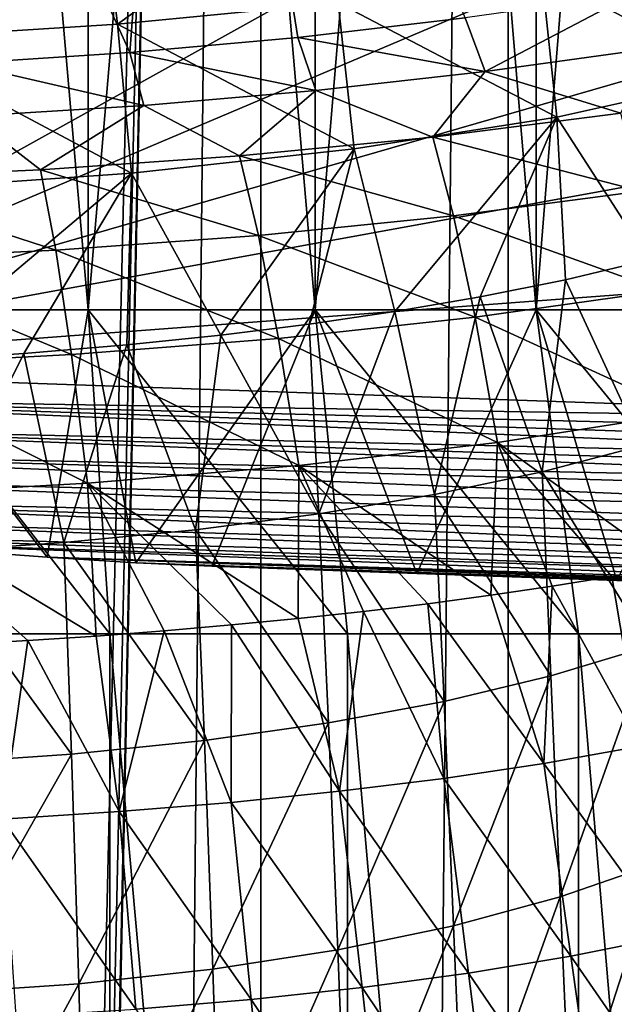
# Model space of a CAD drawing. Header units: metres. Extents: x -24 to 24, y -69 to 184.
# Tile 319 of 656: x 3.35 to 8.39, y 88.31 to 96.66. Entities that reach past the tile are written whole.
import ezdxf

# ---------------------------------------------------------------- set-up
doc = ezdxf.new("R2010")
doc.units = ezdxf.units.M
for name, color, linetype in [('367', 7, 'CONTINUOUS'), ('370', 7, 'CONTINUOUS'), ('398', 7, 'CONTINUOUS'), ('401', 7, 'CONTINUOUS'), ('404', 7, 'CONTINUOUS'), ('452', 7, 'CONTINUOUS'), ('455', 7, 'CONTINUOUS'), ('501', 7, 'CONTINUOUS'), ('503', 7, 'CONTINUOUS'), ('504', 7, 'CONTINUOUS'), ('556', 2, 'CONTINUOUS'), ('557', 2, 'CONTINUOUS'), ('558', 3, 'CONTINUOUS'), ('565', 2, 'CONTINUOUS'), ('566', 2, 'CONTINUOUS')]:
    doc.layers.add(name, color=color, linetype=linetype)

msp = doc.modelspace()

# ---------------------------------------------------------------- linework, layer by layer
at = {"layer": '367'}
for points in [[(3.255157, 145.2, -24.030532), (5.396133, 145.2, -23.642002), (3.257662, 53.355876, -24.030192)], [(5.396133, 145.2, -23.642002), (3.255157, -68.3, -24.030532), (3.445987, 52.023566, -24.00391)], [(5.396133, -68.3, -23.642002), (3.255157, -68.3, -24.030532), (5.396133, 145.2, -23.642002)], [(3.257662, 53.355876, -24.030192), (5.396133, 145.2, -23.642002), (3.38266, 52.923841, -24.012916)], [(3.38266, 52.923841, -24.012916), (5.396133, 145.2, -23.642002), (3.445989, 52.476403, -24.003909)], [(3.445989, 52.476403, -24.003909), (5.396133, 145.2, -23.642002), (3.445987, 52.023566, -24.00391)], [(7.493662, 145.2, -23.063121), (5.396133, -68.3, -23.642002), (5.396133, 145.2, -23.642002)], [(7.493662, -68.3, -23.063121), (5.396133, -68.3, -23.642002), (7.493662, 145.2, -23.063121)], [(9.530857, 145.2, -22.298548), (7.493662, -68.3, -23.063121), (7.493662, 145.2, -23.063121)], [(9.530857, -68.3, -22.298548), (7.493662, -68.3, -23.063121), (9.530857, 145.2, -22.298548)]]:
    msp.add_3dface(points, dxfattribs=at)
at = {"layer": '370'}
for points in [[(1.585273, 102.318942, 94.317687), (4.283642, 96.381618, 53.611652), (4.750554, 102.499585, 94.292291)], [(4.283642, 96.381618, 53.611652), (5.708911, 96.510513, 53.593538), (4.750554, 102.499585, 94.292291)], [(5.708911, 96.510513, 53.593538), (7.130465, 96.676068, 53.570272), (4.750554, 102.499585, 94.292291)], [(2.856099, 96.289498, 53.624598), (4.283642, 96.381618, 53.611652), (1.585273, 102.318942, 94.317687)]]:
    msp.add_3dface(points, dxfattribs=at)
at = {"layer": '398'}
for points in [[(8.546894, 96.878121, 53.541877), (7.130465, 96.676068, 53.570272), (7.299487, 96.2217, 50.485322)], [(8.710429, 96.417662, 50.420593), (8.546894, 96.878121, 53.541877), (7.299487, 96.2217, 50.485322)], [(7.130465, 96.676068, 53.570272), (5.708911, 96.510513, 53.593538), (7.299487, 96.2217, 50.485322)], [(5.708911, 96.510513, 53.593538), (4.283642, 96.381618, 53.611652), (5.861404, 96.060047, 50.544799)], [(7.299487, 96.2217, 50.485322), (5.708911, 96.510513, 53.593538), (5.861404, 96.060047, 50.544799)], [(4.283642, 96.381618, 53.611652), (2.856099, 96.289498, 53.624598), (4.403621, 95.933838, 50.595785)], [(5.861404, 96.060047, 50.544799), (4.283642, 96.381618, 53.611652), (4.403621, 95.933838, 50.595785)], [(4.403621, 95.933838, 50.595785), (2.856099, 96.289498, 53.624598), (2.935108, 95.843743, 50.635035)]]:
    msp.add_3dface(points, dxfattribs=at)
at = {"layer": '401'}
for points in [[(8.710429, 96.417662, 50.420593), (7.299487, 96.2217, 50.485322), (8.448364, 95.868389, 47.914403)], [(7.299487, 96.2217, 50.485322), (5.861404, 96.060047, 50.544799), (6.854603, 95.666234, 48.002341)], [(8.448364, 95.868389, 47.914403), (7.299487, 96.2217, 50.485322), (6.854603, 95.666234, 48.002341)], [(5.861404, 96.060047, 50.544799), (4.403621, 95.933838, 50.595785), (5.214571, 95.506413, 48.074629)], [(6.854603, 95.666234, 48.002341), (5.861404, 96.060047, 50.544799), (5.214571, 95.506413, 48.074629)], [(4.403621, 95.933838, 50.595785), (2.935108, 95.843743, 50.635035), (3.52616, 95.388189, 48.124201)], [(5.214571, 95.506413, 48.074629), (4.403621, 95.933838, 50.595785), (3.52616, 95.388189, 48.124201)], [(8.448364, 95.868389, 47.914403), (6.854603, 95.666234, 48.002341), (8.618236, 95.205994, 45.489325)], [(3.52616, 95.388189, 48.124201), (2.935108, 95.843743, 50.635035), (1.789273, 95.312547, 48.142611)], [(6.854603, 95.666234, 48.002341), (5.214571, 95.506413, 48.074629), (7.029806, 94.997765, 45.568091)], [(8.618236, 95.205994, 45.489325), (6.854603, 95.666234, 48.002341), (7.029806, 94.997765, 45.568091)], [(5.214571, 95.506413, 48.074629), (3.52616, 95.388189, 48.124201), (5.377634, 94.832015, 45.628874)], [(7.029806, 94.997765, 45.568091), (5.214571, 95.506413, 48.074629), (5.377634, 94.832015, 45.628874)], [(3.52616, 95.388189, 48.124201), (1.789273, 95.312547, 48.142611), (3.65721, 94.706151, 45.664885)], [(5.377634, 94.832015, 45.628874), (3.52616, 95.388189, 48.124201), (3.65721, 94.706151, 45.664885)], [(3.65721, 94.706151, 45.664885), (1.789273, 95.312547, 48.142611), (1.867153, 94.620699, 45.666117)], [(8.618236, 95.205994, 45.489325), (7.029806, 94.997765, 45.568091), (8.801092, 94.361347, 43.130603)], [(7.029806, 94.997765, 45.568091), (5.377634, 94.832015, 45.628874), (7.213672, 94.137233, 43.190836)], [(8.801092, 94.361347, 43.130603), (7.029806, 94.997765, 45.568091), (7.213672, 94.137233, 43.190836)], [(5.377634, 94.832015, 45.628874), (3.65721, 94.706151, 45.664885), (5.546138, 93.958802, 43.233849)], [(7.213672, 94.137233, 43.190836), (5.377634, 94.832015, 45.628874), (5.546138, 93.958802, 43.233849)], [(3.65721, 94.706151, 45.664885), (1.867153, 94.620699, 45.666117), (3.791335, 93.820938, 43.25492)], [(5.546138, 93.958802, 43.233849), (3.65721, 94.706151, 45.664885), (3.791335, 93.820938, 43.25492)], [(3.791335, 93.820938, 43.25492), (1.867153, 94.620699, 45.666117), (1.946445, 93.72335, 43.243674)], [(8.801092, 94.361347, 43.130603), (7.213672, 94.137233, 43.190836), (8.99419, 93.325134, 40.793963)], [(7.213672, 94.137233, 43.190836), (5.546138, 93.958802, 43.233849), (7.403354, 93.076936, 40.846073)], [(8.99419, 93.325134, 40.793963), (7.213672, 94.137233, 43.190836), (7.403354, 93.076936, 40.846073)], [(5.546138, 93.958802, 43.233849), (3.791335, 93.820938, 43.25492), (5.717252, 92.881474, 40.882861)], [(7.403354, 93.076936, 40.846073), (5.546138, 93.958802, 43.233849), (5.717252, 92.881474, 40.882861)], [(3.791335, 93.820938, 43.25492), (1.946445, 93.72335, 43.243674), (3.926066, 92.730565, 40.901829)], [(5.717252, 92.881474, 40.882861), (3.791335, 93.820938, 43.25492), (3.926066, 92.730565, 40.901829)], [(3.926066, 92.730565, 40.901829), (1.946445, 93.72335, 43.243674), (2.025556, 92.622804, 40.892134)], [(8.99419, 93.325134, 40.793963), (7.403354, 93.076936, 40.846073), (8.860069, 92.029329, 38.468351)], [(7.403354, 93.076936, 40.846073), (5.717252, 92.881474, 40.882861), (7.346967, 91.780298, 38.531988)], [(7.867161, 91.857537, 38.512005), (7.403354, 93.076936, 40.846073), (7.346967, 91.780298, 38.531988)], [(8.372492, 91.940674, 38.490764), (7.403354, 93.076936, 40.846073), (7.867161, 91.857537, 38.512005)], [(8.860069, 92.029329, 38.468351), (7.403354, 93.076936, 40.846073), (8.372492, 91.940674, 38.490764)], [(5.717252, 92.881474, 40.882861), (3.926066, 92.730565, 40.901829), (5.711319, 91.582947, 38.584464)], [(6.266864, 91.643072, 38.568306), (5.717252, 92.881474, 40.882861), (5.711319, 91.582947, 38.584464)], [(6.812554, 91.708792, 38.550775), (5.717252, 92.881474, 40.882861), (6.266864, 91.643072, 38.568306)], [(7.346967, 91.780298, 38.531988), (5.717252, 92.881474, 40.882861), (6.812554, 91.708792, 38.550775)], [(3.926066, 92.730565, 40.901829), (2.025556, 92.622804, 40.892134), (3.999209, 91.434766, 38.621858)], [(4.576166, 91.478897, 38.6116), (3.926066, 92.730565, 40.901829), (3.999209, 91.434766, 38.621858)], [(5.147216, 91.528254, 38.599008), (3.926066, 92.730565, 40.901829), (4.576166, 91.478897, 38.6116)], [(5.711319, 91.582947, 38.584464), (3.926066, 92.730565, 40.901829), (5.147216, 91.528254, 38.599008)], [(3.419063, 91.395875, 38.629361), (2.025556, 92.622804, 40.892134), (2.83783, 91.36215, 38.633748)], [(3.999209, 91.434766, 38.621858), (2.025556, 92.622804, 40.892134), (3.419063, 91.395875, 38.629361)]]:
    msp.add_3dface(points, dxfattribs=at)
at = {"layer": '404'}
for points in [[(8.860069, 92.029329, 38.468351), (8.372492, 91.940674, 38.490764), (8.616348, 90.500709, 36.181194)], [(8.372492, 91.940674, 38.490764), (7.867161, 91.857537, 38.512005), (8.616348, 90.500709, 36.181194)], [(7.867161, 91.857537, 38.512005), (7.346967, 91.780298, 38.531988), (7.797065, 90.353968, 36.236493)], [(8.616348, 90.500709, 36.181194), (7.867161, 91.857537, 38.512005), (7.797065, 90.353968, 36.236493)], [(7.346967, 91.780298, 38.531988), (6.812554, 91.708792, 38.550775), (7.797065, 90.353968, 36.236493)], [(6.812554, 91.708792, 38.550775), (6.266864, 91.643072, 38.568306), (6.947047, 90.227127, 36.288308)], [(7.797065, 90.353968, 36.236493), (6.812554, 91.708792, 38.550775), (6.947047, 90.227127, 36.288308)], [(6.266864, 91.643072, 38.568306), (5.711319, 91.582947, 38.584464), (6.063516, 90.117725, 36.337045)], [(6.947047, 90.227127, 36.288308), (6.266864, 91.643072, 38.568306), (6.063516, 90.117725, 36.337045)], [(5.147216, 91.528254, 38.599008), (4.576166, 91.478897, 38.6116), (5.145625, 90.024246, 36.38206)], [(6.063516, 90.117725, 36.337045), (5.147216, 91.528254, 38.599008), (5.145625, 90.024246, 36.38206)], [(5.711319, 91.582947, 38.584464), (5.147216, 91.528254, 38.599008), (6.063516, 90.117725, 36.337045)], [(3.999209, 91.434766, 38.621858), (3.419063, 91.395875, 38.629361), (4.193433, 89.946012, 36.421703)], [(4.576166, 91.478897, 38.6116), (3.999209, 91.434766, 38.621858), (4.193433, 89.946012, 36.421703)], [(5.145625, 90.024246, 36.38206), (4.576166, 91.478897, 38.6116), (4.193433, 89.946012, 36.421703)], [(3.419063, 91.395875, 38.629361), (2.83783, 91.36215, 38.633748), (3.206082, 89.882811, 36.453666)], [(4.193433, 89.946012, 36.421703), (3.419063, 91.395875, 38.629361), (3.206082, 89.882811, 36.453666)], [(8.616348, 90.500709, 36.181194), (7.797065, 90.353968, 36.236493), (8.856906, 88.88625, 33.962094)], [(7.797065, 90.353968, 36.236493), (6.947047, 90.227127, 36.288308), (8.024181, 88.718378, 34.046746)], [(8.856906, 88.88625, 33.962094), (7.797065, 90.353968, 36.236493), (8.024181, 88.718378, 34.046746)], [(6.947047, 90.227127, 36.288308), (6.063516, 90.117725, 36.337045), (7.157769, 88.57537, 34.127214)], [(8.024181, 88.718378, 34.046746), (6.947047, 90.227127, 36.288308), (7.157769, 88.57537, 34.127214)], [(6.063516, 90.117725, 36.337045), (5.145625, 90.024246, 36.38206), (6.254556, 88.454165, 34.203923)], [(7.157769, 88.57537, 34.127214), (6.063516, 90.117725, 36.337045), (6.254556, 88.454165, 34.203923)], [(5.145625, 90.024246, 36.38206), (4.193433, 89.946012, 36.421703), (5.313689, 88.352855, 34.276066)], [(6.254556, 88.454165, 34.203923), (5.145625, 90.024246, 36.38206), (5.313689, 88.352855, 34.276066)], [(4.193433, 89.946012, 36.421703), (3.206082, 89.882811, 36.453666), (4.33537, 88.270552, 34.341653)], [(5.313689, 88.352855, 34.276066), (4.193433, 89.946012, 36.421703), (4.33537, 88.270552, 34.341653)], [(4.33537, 88.270552, 34.341653), (3.206082, 89.882811, 36.453666), (3.318671, 88.206918, 34.397927)], [(8.856906, 88.88625, 33.962094), (8.024181, 88.718378, 34.046746), (9.131174, 87.120661, 31.852175)], [(8.024181, 88.718378, 34.046746), (7.157769, 88.57537, 34.127214), (8.279068, 86.926605, 31.974176)], [(9.131174, 87.120661, 31.852175), (8.024181, 88.718378, 34.046746), (8.279068, 86.926605, 31.974176)], [(7.157769, 88.57537, 34.127214), (6.254556, 88.454165, 34.203923), (7.390579, 86.763329, 32.09041)], [(8.279068, 86.926605, 31.974176), (7.157769, 88.57537, 34.127214), (7.390579, 86.763329, 32.09041)], [(6.254556, 88.454165, 34.203923), (5.313689, 88.352855, 34.276066), (6.4624, 86.627163, 32.201228)], [(7.390579, 86.763329, 32.09041), (6.254556, 88.454165, 34.203923), (6.4624, 86.627163, 32.201228)], [(5.313689, 88.352855, 34.276066), (4.33537, 88.270552, 34.341653), (5.493807, 86.515812, 32.305581)], [(6.4624, 86.627163, 32.201228), (5.313689, 88.352855, 34.276066), (5.493807, 86.515812, 32.305581)]]:
    msp.add_3dface(points, dxfattribs=at)
at = {"layer": '452'}
for points in [[(4.052231, 97.698664, 43.614569), (5.901902, 97.861035, 43.569129), (4.180096, 96.624521, 41.116608)], [(4.180096, 96.624521, 41.116608), (5.901902, 97.861035, 43.569129), (6.051286, 96.805219, 41.09133)], [(2.085507, 97.585296, 43.617154), (4.052231, 97.698664, 43.614569), (2.163789, 96.496441, 41.107739)], [(2.163789, 96.496441, 41.107739), (4.052231, 97.698664, 43.614569), (4.180096, 96.624521, 41.116608)], [(7.779282, 97.040751, 41.052489), (9.372438, 97.343263, 41.020643), (9.458832, 96.180381, 38.664166)], [(6.051286, 96.805219, 41.09133), (7.779282, 97.040751, 41.052489), (7.906132, 95.834044, 38.663912)], [(7.906132, 95.834044, 38.663912), (7.779282, 97.040751, 41.052489), (9.458832, 96.180381, 38.664166)], [(4.180096, 96.624521, 41.116608), (6.051286, 96.805219, 41.09133), (6.188292, 95.565025, 38.678321)], [(6.188292, 95.565025, 38.678321), (6.051286, 96.805219, 41.09133), (7.906132, 95.834044, 38.663912)], [(2.163789, 96.496441, 41.107739), (4.180096, 96.624521, 41.116608), (4.297867, 95.360058, 38.690122)], [(4.297867, 95.360058, 38.690122), (4.180096, 96.624521, 41.116608), (6.188292, 95.565025, 38.678321)], [(2.234929, 95.216729, 38.678833), (2.163789, 96.496441, 41.107739), (4.297867, 95.360058, 38.690122)], [(7.906132, 95.834044, 38.663912), (9.458832, 96.180381, 38.664166), (8.686012, 94.624118, 36.331413)], [(6.188292, 95.565025, 38.678321), (7.906132, 95.834044, 38.663912), (6.532826, 94.186385, 36.335132)], [(6.532826, 94.186385, 36.335132), (7.906132, 95.834044, 38.663912), (7.256419, 94.310234, 36.330598)], [(7.256419, 94.310234, 36.330598), (7.906132, 95.834044, 38.663912), (7.979327, 94.455854, 36.328844)], [(7.979327, 94.455854, 36.328844), (7.906132, 95.834044, 38.663912), (8.686012, 94.624118, 36.331413)], [(4.297867, 95.360058, 38.690122), (6.188292, 95.565025, 38.678321), (5.058104, 93.987191, 36.34755)], [(5.058104, 93.987191, 36.34755), (6.188292, 95.565025, 38.678321), (5.806196, 94.080195, 36.341173)], [(5.806196, 94.080195, 36.341173), (6.188292, 95.565025, 38.678321), (6.532826, 94.186385, 36.335132)], [(2.234929, 95.216729, 38.678833), (4.297867, 95.360058, 38.690122), (2.405362, 93.765665, 36.354275)], [(2.405362, 93.765665, 36.354275), (4.297867, 95.360058, 38.690122), (3.38611, 93.830044, 36.356101)], [(3.38611, 93.830044, 36.356101), (4.297867, 95.360058, 38.690122), (4.260782, 93.904167, 36.353052)], [(4.260782, 93.904167, 36.353052), (4.297867, 95.360058, 38.690122), (5.058104, 93.987191, 36.34755)]]:
    msp.add_3dface(points, dxfattribs=at)
at = {"layer": '455'}
for points in [[(7.979327, 94.455854, 36.328844), (8.686012, 94.624118, 36.331413), (8.631132, 93.048928, 34.014924)], [(7.256419, 94.310234, 36.330598), (7.979327, 94.455854, 36.328844), (7.782069, 92.826039, 34.026419)], [(7.979327, 94.455854, 36.328844), (8.631132, 93.048928, 34.014924), (7.782069, 92.826039, 34.026419)], [(6.532826, 94.186385, 36.335132), (7.256419, 94.310234, 36.330598), (6.868918, 92.634391, 34.045054)], [(7.256419, 94.310234, 36.330598), (7.782069, 92.826039, 34.026419), (6.868918, 92.634391, 34.045054)], [(5.806196, 94.080195, 36.341173), (6.532826, 94.186385, 36.335132), (5.889, 92.471622, 34.068583)], [(6.532826, 94.186385, 36.335132), (6.868918, 92.634391, 34.045054), (5.889, 92.471622, 34.068583)], [(5.058104, 93.987191, 36.34755), (5.806196, 94.080195, 36.341173), (5.889, 92.471622, 34.068583)], [(4.260782, 93.904167, 36.353052), (5.058104, 93.987191, 36.34755), (4.841193, 92.336104, 34.094416)], [(5.058104, 93.987191, 36.34755), (5.889, 92.471622, 34.068583), (4.841193, 92.336104, 34.094416)], [(3.38611, 93.830044, 36.356101), (4.260782, 93.904167, 36.353052), (3.726164, 92.227439, 34.119118)], [(4.260782, 93.904167, 36.353052), (4.841193, 92.336104, 34.094416), (3.726164, 92.227439, 34.119118)], [(2.405362, 93.765665, 36.354275), (3.38611, 93.830044, 36.356101), (2.545115, 92.145397, 34.139057)], [(3.38611, 93.830044, 36.356101), (3.726164, 92.227439, 34.119118), (2.545115, 92.145397, 34.139057)], [(8.631132, 93.048928, 34.014924), (8.692281, 91.348918, 31.788546), (7.782069, 92.826039, 34.026419)], [(7.782069, 92.826039, 34.026419), (7.855792, 91.095834, 31.819535), (6.868918, 92.634391, 34.045054)], [(8.692281, 91.348918, 31.788546), (7.855792, 91.095834, 31.819535), (7.782069, 92.826039, 34.026419)], [(6.868918, 92.634391, 34.045054), (6.949648, 90.879514, 31.858982), (5.889, 92.471622, 34.068583)], [(7.855792, 91.095834, 31.819535), (6.949648, 90.879514, 31.858982), (6.868918, 92.634391, 34.045054)], [(5.889, 92.471622, 34.068583), (5.970676, 90.697734, 31.904457), (4.841193, 92.336104, 34.094416)], [(6.949648, 90.879514, 31.858982), (5.970676, 90.697734, 31.904457), (5.889, 92.471622, 34.068583)], [(4.841193, 92.336104, 34.094416), (4.917598, 90.549001, 31.953032), (3.726164, 92.227439, 34.119118)], [(5.970676, 90.697734, 31.904457), (4.917598, 90.549001, 31.953032), (4.841193, 92.336104, 34.094416)], [(3.726164, 92.227439, 34.119118), (3.791295, 90.433132, 32.000721), (2.545115, 92.145397, 34.139057)], [(4.917598, 90.549001, 31.953032), (3.791295, 90.433132, 32.000721), (3.726164, 92.227439, 34.119118)], [(3.791295, 90.433132, 32.000721), (2.593264, 90.350125, 32.04331), (2.545115, 92.145397, 34.139057)], [(8.692281, 91.348918, 31.788546), (7.934089, 89.221898, 29.727806), (7.855792, 91.095834, 31.819535)], [(8.764601, 89.509732, 29.669433), (7.934089, 89.221898, 29.727806), (8.692281, 91.348918, 31.788546)], [(7.855792, 91.095834, 31.819535), (7.030174, 88.977243, 29.795048), (6.949648, 90.879514, 31.858982)], [(7.934089, 89.221898, 29.727806), (7.030174, 88.977243, 29.795048), (7.855792, 91.095834, 31.819535)], [(6.949648, 90.879514, 31.858982), (6.04902, 88.773684, 29.868437), (5.970676, 90.697734, 31.904457)], [(7.030174, 88.977243, 29.795048), (6.04902, 88.773684, 29.868437), (6.949648, 90.879514, 31.858982)], [(5.970676, 90.697734, 31.904457), (4.988999, 88.609898, 29.944566), (4.917598, 90.549001, 31.953032)], [(6.04902, 88.773684, 29.868437), (4.988999, 88.609898, 29.944566), (5.970676, 90.697734, 31.904457)], [(4.917598, 90.549001, 31.953032), (3.851044, 88.485984, 30.018746), (3.791295, 90.433132, 32.000721)], [(4.988999, 88.609898, 29.944566), (3.851044, 88.485984, 30.018746), (4.917598, 90.549001, 31.953032)], [(3.791295, 90.433132, 32.000721), (2.636802, 88.402224, 30.086034), (2.593264, 90.350125, 32.04331)], [(3.851044, 88.485984, 30.018746), (2.636802, 88.402224, 30.086034), (3.791295, 90.433132, 32.000721)], [(8.764601, 89.509732, 29.669433), (8.023452, 87.216527, 27.765443), (7.934089, 89.221898, 29.727806)], [(8.856484, 87.543883, 27.671358), (8.023452, 87.216527, 27.765443), (8.764601, 89.509732, 29.669433)], [(7.934089, 89.221898, 29.727806), (7.115398, 86.939778, 27.867597), (7.030174, 88.977243, 29.795048)], [(8.023452, 87.216527, 27.765443), (7.115398, 86.939778, 27.867597), (7.934089, 89.221898, 29.727806)], [(7.030174, 88.977243, 29.795048), (6.127645, 86.711585, 27.974735), (6.04902, 88.773684, 29.868437)], [(7.115398, 86.939778, 27.867597), (6.127645, 86.711585, 27.974735), (7.030174, 88.977243, 29.795048)], [(6.04902, 88.773684, 29.868437), (5.05798, 86.530752, 28.082873), (4.988999, 88.609898, 29.944566)], [(6.127645, 86.711585, 27.974735), (5.05798, 86.530752, 28.082873), (6.04902, 88.773684, 29.868437)], [(4.988999, 88.609898, 29.944566), (3.907161, 86.397671, 28.186488), (3.851044, 88.485984, 30.018746)], [(5.05798, 86.530752, 28.082873), (3.907161, 86.397671, 28.186488), (4.988999, 88.609898, 29.944566)], [(3.851044, 88.485984, 30.018746), (2.676778, 86.312925, 28.279788), (2.636802, 88.402224, 30.086034)], [(3.907161, 86.397671, 28.186488), (2.676778, 86.312925, 28.279788), (3.851044, 88.485984, 30.018746)]]:
    msp.add_3dface(points, dxfattribs=at)
at = {"layer": '501'}
for points in [[(4.981631, 92.026038, 21.624876), (6.720037, 91.965331, 21.172486), (8.948894, 91.887498, 21.763416)], [(6.720037, 91.965331, 21.172486), (8.415941, 91.906109, 20.580648), (8.948894, 91.887498, 21.763416)]]:
    msp.add_3dface(points, dxfattribs=at)
at = {"layer": '503'}
for points in [[(0, 104.179469, 22.95), (0, 93.697944, 22.95), (13.539091, 101.220512, 23.422795)], [(13.539091, 101.220512, 23.422795), (0, 93.697944, 22.95), (13.517456, 99.427248, 23.42204)], [(13.517456, 99.427248, 23.42204), (0, 93.697944, 22.95), (13.452758, 97.581216, 23.419781)], [(13.452758, 97.581216, 23.419781), (0, 93.697944, 22.95), (13.33246, 96.126113, 23.41558)], [(13.33246, 96.126113, 23.41558), (0, 93.697944, 22.95), (13.109431, 94.678519, 23.407791)], [(0, 93.697944, 22.95), (12.786918, 93.252557, 23.396529), (13.109431, 94.678519, 23.407791)]]:
    msp.add_3dface(points, dxfattribs=at)
at = {"layer": '504'}
for points in [[(12.786918, 93.252557, 23.396529), (0, 93.697944, 22.95), (0.001941, 93.455968, 22.930254)], [(12.680791, 93.031178, 23.375846), (0.001941, 93.455968, 22.930254), (12.63374, 92.925568, 23.353913)], [(12.732109, 93.140443, 23.390277), (0.001941, 93.455968, 22.930254), (12.680791, 93.031178, 23.375846)], [(0.001941, 93.455968, 22.930254), (0.003488, 93.219468, 22.871436), (12.63374, 92.925568, 23.353913)], [(12.786918, 93.252557, 23.396529), (0.001941, 93.455968, 22.930254), (12.732109, 93.140443, 23.390277)], [(12.591579, 92.824369, 23.325262), (0.003488, 93.219468, 22.871436), (12.554826, 92.728243, 23.290773)], [(12.63374, 92.925568, 23.353913), (0.003488, 93.219468, 22.871436), (12.591579, 92.824369, 23.325262)], [(0.003488, 93.219468, 22.871436), (0.004599, 92.995537, 22.775024), (12.554826, 92.728243, 23.290773)], [(12.523724, 92.637579, 23.251323), (0.004599, 92.995537, 22.775024), (12.478445, 92.472256, 23.16019)], [(12.554826, 92.728243, 23.290773), (0.004599, 92.995537, 22.775024), (12.523724, 92.637579, 23.251323)], [(0.004599, 92.995537, 22.775024), (0.005243, 92.790195, 22.643553), (12.478445, 92.472256, 23.16019)], [(12.478445, 92.472256, 23.16019), (0.005243, 92.790195, 22.643553), (12.454771, 92.32636, 23.055566)], [(0.005243, 92.790195, 22.643553), (0.005401, 92.609029, 22.480623), (12.454771, 92.32636, 23.055566)], [(0.005401, 92.609029, 22.480623), (0.005072, 92.456708, 22.2905), (12.468832, 92.082118, 22.809185)], [(12.451633, 92.197073, 22.938743), (0.005401, 92.609029, 22.480623), (12.468832, 92.082118, 22.809185)], [(12.454771, 92.32636, 23.055566), (0.005401, 92.609029, 22.480623), (12.451633, 92.197073, 22.938743)], [(0.005072, 92.456708, 22.2905), (0.004263, 92.337147, 22.078023), (12.507321, 91.980393, 22.665048)], [(12.468832, 92.082118, 22.809185), (0.005072, 92.456708, 22.2905), (12.507321, 91.980393, 22.665048)], [(12.569182, 91.892419, 22.503701), (0.004263, 92.337147, 22.078023), (1.850727, 92.229838, 22.039496)], [(12.507321, 91.980393, 22.665048), (0.004263, 92.337147, 22.078023), (12.569182, 91.892419, 22.503701)], [(3.58319, 92.10418, 21.871161), (12.657155, 91.820839, 22.322573), (1.850727, 92.229838, 22.039496)], [(12.657155, 91.820839, 22.322573), (12.569182, 91.892419, 22.503701), (1.850727, 92.229838, 22.039496)], [(4.336837, 92.056046, 21.752126), (12.772965, 91.770824, 22.121311), (3.58319, 92.10418, 21.871161)], [(12.772965, 91.770824, 22.121311), (12.711569, 91.79274, 22.224368), (3.58319, 92.10418, 21.871161)], [(12.711569, 91.79274, 22.224368), (12.657155, 91.820839, 22.322573), (3.58319, 92.10418, 21.871161)], [(12.841262, 91.755938, 22.013719), (12.772965, 91.770824, 22.121311), (4.336837, 92.056046, 21.752126)], [(4.981631, 92.026038, 21.624876), (12.841262, 91.755938, 22.013719), (4.336837, 92.056046, 21.752126)], [(4.981631, 92.026038, 21.624876), (8.948894, 91.887498, 21.763416), (12.841262, 91.755938, 22.013719)]]:
    msp.add_3dface(points, dxfattribs=at)
at = {"layer": '556'}
for points in [[(3.932309, 94.2, -21.035611), (1.974633, 116.65, -21.308703), (1.974633, 94.2, -21.308703)], [(3.932309, 116.65, -21.035611), (1.974633, 116.65, -21.308703), (3.932309, 94.2, -21.035611)], [(5.856374, 94.2, -20.583073), (3.932309, 116.65, -21.035611), (3.932309, 94.2, -21.035611)], [(5.856374, 116.65, -20.583073), (3.932309, 116.65, -21.035611), (5.856374, 94.2, -20.583073)], [(7.730488, 94.2, -19.954938), (5.856374, 116.65, -20.583073), (5.856374, 94.2, -20.583073)], [(7.730488, 116.65, -19.954938), (5.856374, 116.65, -20.583073), (7.730488, 94.2, -19.954938)], [(9.538738, 94.2, -19.156526), (7.730488, 116.65, -19.954938), (7.730488, 94.2, -19.954938)], [(9.538738, 116.65, -19.156526), (7.730488, 116.65, -19.954938), (9.538738, 94.2, -19.156526)]]:
    msp.add_3dface(points, dxfattribs=at)
at = {"layer": '557'}
for points in [[(4.116083, 91.452523, -22.01858), (1.974633, 94.2, -21.308703), (2.066919, 91.452523, -22.304436)], [(3.932309, 94.2, -21.035611), (1.974633, 94.2, -21.308703), (4.116083, 91.452523, -22.01858)], [(6.130033, 91.452523, -21.544899), (3.932309, 94.2, -21.035611), (4.116083, 91.452523, -22.01858)], [(5.856374, 94.2, -20.583073), (3.932309, 94.2, -21.035611), (6.130033, 91.452523, -21.544899)], [(8.091704, 91.452523, -20.88742), (5.856374, 94.2, -20.583073), (6.130033, 91.452523, -21.544899)], [(7.730488, 94.2, -19.954938), (5.856374, 94.2, -20.583073), (8.091704, 91.452523, -20.88742)], [(9.984446, 91.452523, -20.051704), (7.730488, 94.2, -19.954938), (8.091704, 91.452523, -20.88742)], [(9.538738, 94.2, -19.156526), (7.730488, 94.2, -19.954938), (9.984446, 91.452523, -20.051704)]]:
    msp.add_3dface(points, dxfattribs=at)
at = {"layer": '558'}
for points in [[(4.116083, 69.047477, -22.01858), (2.066919, 91.452523, -22.304436), (2.066919, 69.047477, -22.304436)], [(4.116083, 91.452523, -22.01858), (2.066919, 91.452523, -22.304436), (4.116083, 69.047477, -22.01858)], [(6.130033, 69.047477, -21.544899), (4.116083, 91.452523, -22.01858), (4.116083, 69.047477, -22.01858)], [(6.130033, 91.452523, -21.544899), (4.116083, 91.452523, -22.01858), (6.130033, 69.047477, -21.544899)], [(8.091704, 69.047477, -20.88742), (6.130033, 91.452523, -21.544899), (6.130033, 69.047477, -21.544899)], [(8.091704, 91.452523, -20.88742), (6.130033, 91.452523, -21.544899), (8.091704, 69.047477, -20.88742)], [(9.984446, 69.047477, -20.051704), (8.091704, 91.452523, -20.88742), (8.091704, 69.047477, -20.88742)], [(9.984446, 91.452523, -20.051704), (8.091704, 91.452523, -20.88742), (9.984446, 69.047477, -20.051704)]]:
    msp.add_3dface(points, dxfattribs=at)
at = {"layer": '565'}
for points in [[(1.974633, 94.2, 21.308703), (3.932309, 116.65, 21.035611), (3.932309, 94.2, 21.035611)], [(1.974633, 116.65, 21.308703), (3.932309, 116.65, 21.035611), (1.974633, 94.2, 21.308703)], [(3.932309, 94.2, 21.035611), (5.856374, 116.65, 20.583073), (5.856374, 94.2, 20.583073)], [(3.932309, 116.65, 21.035611), (5.856374, 116.65, 20.583073), (3.932309, 94.2, 21.035611)], [(5.856374, 94.2, 20.583073), (7.730488, 116.65, 19.954938), (7.730488, 94.2, 19.954938)], [(5.856374, 116.65, 20.583073), (7.730488, 116.65, 19.954938), (5.856374, 94.2, 20.583073)], [(7.730488, 94.2, 19.954938), (9.538738, 116.65, 19.156526), (9.538738, 94.2, 19.156526)], [(7.730488, 116.65, 19.954938), (9.538738, 116.65, 19.156526), (7.730488, 94.2, 19.954938)]]:
    msp.add_3dface(points, dxfattribs=at)
at = {"layer": '566'}
for points in [[(3.58319, 92.10418, 21.871161), (1.850727, 92.229838, 22.039496), (1.974633, 94.2, 21.308703)], [(3.58319, 92.10418, 21.871161), (1.974633, 94.2, 21.308703), (3.932309, 94.2, 21.035611)], [(4.336837, 92.056046, 21.752126), (3.58319, 92.10418, 21.871161), (3.932309, 94.2, 21.035611)], [(4.336837, 92.056046, 21.752126), (3.932309, 94.2, 21.035611), (5.856374, 94.2, 20.583073)], [(4.981631, 92.026038, 21.624876), (4.336837, 92.056046, 21.752126), (5.856374, 94.2, 20.583073)], [(6.720037, 91.965331, 21.172486), (4.981631, 92.026038, 21.624876), (5.856374, 94.2, 20.583073)], [(6.720037, 91.965331, 21.172486), (5.856374, 94.2, 20.583073), (7.730488, 94.2, 19.954938)], [(8.415941, 91.906109, 20.580648), (6.720037, 91.965331, 21.172486), (7.730488, 94.2, 19.954938)], [(8.415941, 91.906109, 20.580648), (7.730488, 94.2, 19.954938), (9.538738, 94.2, 19.156526)]]:
    msp.add_3dface(points, dxfattribs=at)

doc.saveas('drawing.dxf')
